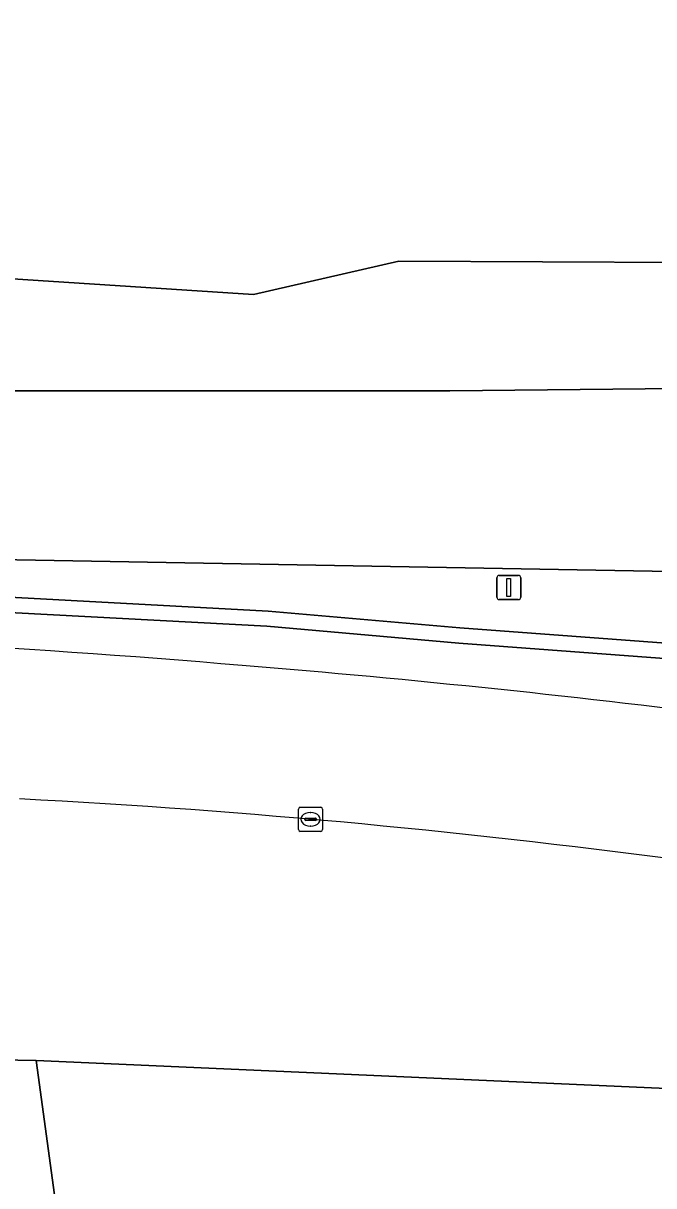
# Model space of a CAD drawing. Extents: x 154324 to 155744, y 382937 to 384188.
# Drawn here: x 155491.62 to 155517.76, y 384020.45 to 384068.62 of the extents above; entities that cross this region are included whole.
import ezdxf

# ---------------------------------------------------------------- set-up
doc = ezdxf.new("R2010")
doc.units = 0
for name, color, linetype in [('IMGEO_Gemengd_bos', 7, 'Continuous'), ('IMGEO_Grasland_agrarisch', 7, 'Continuous'), ('IMGEO_Greppel_droge_sloot', 7, 'Continuous'), ('IMGEO_Groenvoorziening', 7, 'Continuous'), ('IMGEO_Kolk', 7, 'Continuous'), ('IMGEO_Lichtmast', 7, 'Continuous'), ('IMGEO_Naaldbos', 7, 'Continuous'), ('IMGEO_Rijbaan_lokaal_gesloten', 7, 'Continuous'), ('IMGEO_Rijbaan_regionaal_gesloten', 7, 'Continuous')]:
    doc.layers.add(name, color=color, linetype=linetype)

msp = doc.modelspace()

# ---------------------------------------------------------------- linework, layer by layer
at = {"layer": 'IMGEO_Gemengd_bos'}
msp.add_lwpolyline([(155604.812, 384008.801), (155557.484, 384022.738), (155492.153, 384025.642), (155503.768, 383940.567), (155517.995, 383921.984), (155605.684, 383995.735)], close=True, dxfattribs=at)
at = {"layer": 'IMGEO_Grasland_agrarisch'}
msp.add_lwpolyline([(155566.921, 383863.476), (155517.995, 383921.984), (155503.768, 383940.567), (155492.153, 384025.642), (155476.183, 384025.932), (155485.42, 383958.212), (155443.145, 383999.961), (155430.535, 384012.739), (155416.04, 384021.619), (155416.66, 384027.674), (155398.178, 384032.561)], dxfattribs=at)
at = {"layer": 'IMGEO_Greppel_droge_sloot'}
msp.add_lwpolyline([(155489.739, 384044.271), (155501.727, 384043.633), (155509.675, 384042.937), (155518.942, 384042.244), (155526.567, 384041.275), (155535.196, 384039.888), (155544.553, 384038.334), (155556.774, 384036.169), (155573.121, 384032.313), (155573.433, 384032.32), (155573.509, 384032.592), (155573.266, 384032.928), (155556.902, 384036.788), (155544.66, 384038.956), (155535.298, 384040.511), (155526.657, 384041.9), (155521.322, 384042.578), (155520.806, 384042.644), (155520.026, 384042.743), (155519.005, 384042.873), (155509.726, 384043.567), (155501.771, 384044.263), (155489.769, 384044.901)], dxfattribs=at)
at = {"layer": 'IMGEO_Groenvoorziening'}
for points in [[(155432.636, 384086.169), (155503.572, 384115.939), (155515.755, 384119.093), (155524.079, 384119.71), (155527.758, 384119.53), (155535.736, 384117.597), (155544.008, 384107.504), (155547.215, 384102.123), (155550.125, 384094.291), (155549.698, 384083.449), (155547.871, 384076.117), (155543.807, 384069.117), (155530.728, 384062.337), (155522.686, 384059.533), (155519.108, 384058.706), (155507.196, 384058.766), (155501.172, 384057.373), (155476.504, 384058.981)], [(155479.671, 384053.387), (155509.301, 384053.392), (155518.757, 384053.479)], [(155523.889, 384045.81), (155491.356, 384046.38), (155479.62, 384046.406), (155447.297, 384046.202)], [(155489.769, 384044.901), (155501.771, 384044.263), (155509.726, 384043.567), (155519.005, 384042.873), (155520.026, 384042.743), (155520.806, 384042.644), (155521.322, 384042.578), (155526.657, 384041.9), (155535.298, 384040.511), (155544.66, 384038.956), (155556.902, 384036.788), (155573.266, 384032.928), (155573.509, 384032.592), (155573.433, 384032.32), (155573.121, 384032.313), (155556.774, 384036.169), (155544.553, 384038.334), (155535.196, 384039.888), (155526.567, 384041.275), (155518.942, 384042.244), (155509.675, 384042.937), (155501.727, 384043.633), (155489.739, 384044.271)], [(155398.178, 384032.561), (155416.66, 384027.674), (155476.183, 384025.932), (155492.153, 384025.642), (155557.484, 384022.738), (155604.812, 384008.801), (155618.605, 384003.139), (155634.865, 383993.847), (155653.168, 383982.04)]]:
    msp.add_lwpolyline(points, dxfattribs=at)
for centre, radius, start, end in [((155465.596, 383633.285), 410.226, 85.09082, 89.04592), ((155464.083, 383590.06), 453.427, 79.99091, 85.36777), ((155473.974, 383699.044), 337.885, 82.20528, 87.03296)]:
    msp.add_arc(centre, radius, start, end, dxfattribs=at)
at = {"layer": 'IMGEO_Kolk'}
for p, q in [((155503.033, 384035.207), (155503.033, 384036.059)), ((155503.108, 384036.133), (155503.96, 384036.133)), ((155503.335, 384035.676), (155503.733, 384035.676)), ((155503.521, 384035.913), (155503.546, 384035.913)), ((155504.034, 384036.059), (155504.034, 384035.207)), ((155503.292, 384035.627), (155503.292, 384035.639)), ((155503.73, 384035.59), (155503.332, 384035.59)), ((155503.544, 384035.353), (155503.519, 384035.353)), ((155503.776, 384035.639), (155503.776, 384035.627)), ((155503.96, 384035.133), (155503.108, 384035.133))]:
    msp.add_line(p, q, dxfattribs=at)
for points in [[(155503.033, 384035.207), (155503.033, 384036.059)], [(155503.108, 384036.133), (155503.96, 384036.133)], [(155504.034, 384036.059), (155504.034, 384035.207)], [(155503.96, 384035.133), (155503.108, 384035.133)]]:
    msp.add_lwpolyline(points, dxfattribs=at)
for centre, radius, start, end in [((155503.11, 384036.057), 0.0765, 91.552, 178.448), ((155503.11, 384036.057), 0.0765, 91.552, 178.448), ((155503.332, 384035.636), 0.0403, 85.8775, 175.7526), ((155503.737, 384035.638), 0.0386, 1.7309, 96.639), ((155503.958, 384036.057), 0.0765, 1.552, 88.448), ((155503.958, 384036.057), 0.0765, 1.552, 88.448), ((155503.11, 384035.209), 0.0765, 181.552, 268.448), ((155503.11, 384035.209), 0.0765, 181.552, 268.448), ((155503.329, 384035.626), 0.0366, 178.938, 274.7102), ((155503.733, 384035.633), 0.043, 264.8664, 352.4533), ((155503.958, 384035.209), 0.0765, 271.552, 358.448), ((155503.958, 384035.209), 0.0765, 271.552, 358.448)]:
    msp.add_arc(centre, radius, start, end, dxfattribs=at)
for centre, major_axis, ratio, start_param, end_param in [((155503.52, 384035.633), (-0.387, 0.002), 0.722429, 4.712389, 7.853982), ((155503.545, 384035.633), (-0.39, 0.002), 0.717154, 1.570796, 4.712389)]:
    msp.add_ellipse(centre, major_axis=major_axis, ratio=ratio, start_param=start_param, end_param=end_param, dxfattribs=at)
at = {"layer": 'IMGEO_Lichtmast'}
for p, q in [((155511.255, 384044.837), (155511.255, 384045.637)), ((155511.255, 384045.637), (155511.255, 384044.837)), ((155511.355, 384045.737), (155512.145, 384045.737)), ((155512.145, 384045.737), (155511.355, 384045.737)), ((155512.245, 384045.637), (155512.245, 384044.837)), ((155512.245, 384044.837), (155512.245, 384045.637)), ((155512.145, 384044.737), (155511.355, 384044.737)), ((155511.355, 384044.737), (155512.145, 384044.737))]:
    msp.add_line(p, q, dxfattribs=at)
msp.add_lwpolyline([(155511.675, 384045.612), (155511.825, 384045.612), (155511.825, 384044.862), (155511.675, 384044.862), (155511.675, 384045.612)], dxfattribs=at)
for centre, start, end in [((155511.355, 384045.637), 90, 180), ((155511.355, 384045.637), 90, 180), ((155512.145, 384045.637), 0, 90), ((155512.145, 384045.637), 360, 90), ((155511.355, 384044.837), 180, 270), ((155511.355, 384044.837), 180, 270), ((155512.145, 384044.837), 270, 0), ((155512.145, 384044.837), 270, 0)]:
    msp.add_arc(centre, 0.1, start, end, dxfattribs=at)
at = {"layer": 'IMGEO_Naaldbos'}
msp.add_lwpolyline([(155476.504, 384058.981), (155501.172, 384057.373), (155507.196, 384058.766), (155519.108, 384058.706), (155522.686, 384059.533), (155530.728, 384062.337), (155543.807, 384069.117), (155547.871, 384076.117), (155549.698, 384083.449), (155550.125, 384094.291), (155547.215, 384102.123), (155544.008, 384107.504), (155535.736, 384117.597), (155527.758, 384119.53), (155524.079, 384119.71), (155515.755, 384119.093), (155503.572, 384115.939), (155432.636, 384086.169)], dxfattribs=at)
at = {"layer": 'IMGEO_Rijbaan_lokaal_gesloten'}
for centre, radius, start, end in [((155465.596, 383633.285), 410.226, 85.09082, 89.04592), ((155464.083, 383590.06), 453.427, 79.99091, 85.36777), ((155473.974, 383699.044), 337.885, 82.20528, 87.03296)]:
    msp.add_arc(centre, radius, start, end, dxfattribs=at)
at = {"layer": 'IMGEO_Rijbaan_regionaal_gesloten'}
for points in [[(155539.804, 384052.372), (155518.757, 384053.479), (155509.301, 384053.392), (155479.671, 384053.387)], [(155447.297, 384046.202), (155479.62, 384046.406), (155491.356, 384046.38), (155523.889, 384045.81), (155569.555, 384047.491)]]:
    msp.add_lwpolyline(points, dxfattribs=at)

doc.saveas('drawing.dxf')
